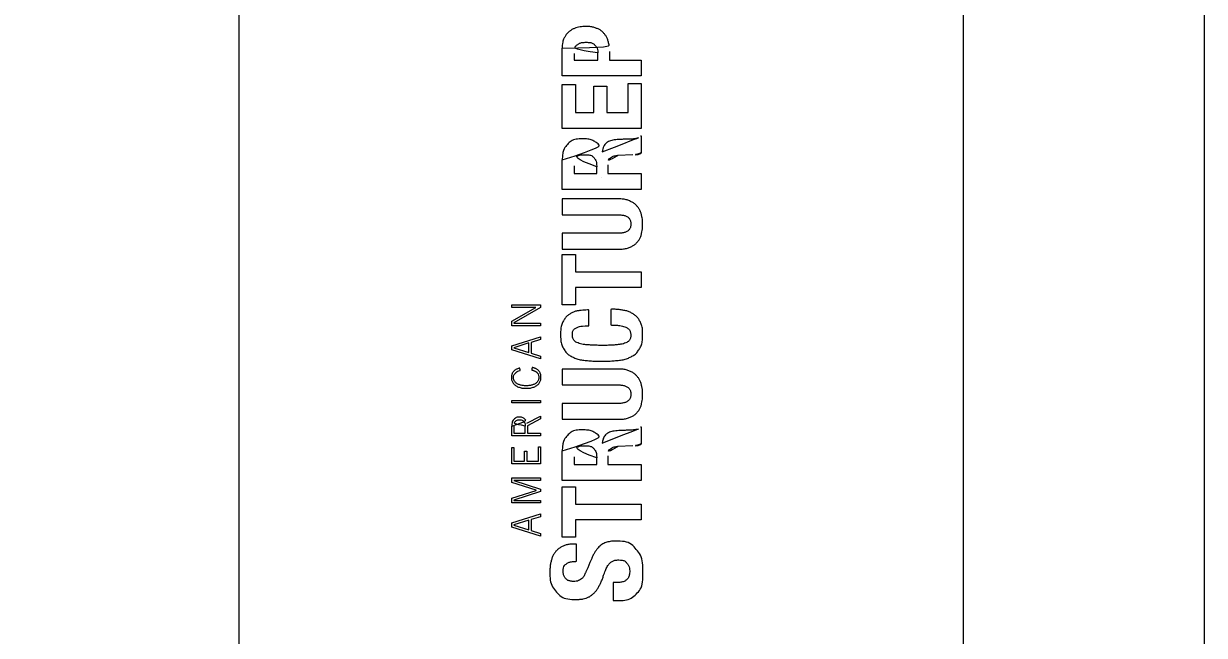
# Model space of a CAD drawing. Extents: x 208586767.6 to 208586821.4, y -134301046.9 to -134301022.9.
# Drawn here: x 208586807.482 to 208586809.928, y -134301042.389 to -134301041.121 of the extents above; entities that cross this region are included whole.
import ezdxf

# ---------------------------------------------------------------- set-up
doc = ezdxf.new("R2010")
doc.units = 0
for name, color, linetype in [('SH_Border', 7, 'Continuous'), ('SH_Cut_Line', 7, 'Continuous'), ('SH_Data', 7, 'Continuous')]:
    doc.layers.add(name, color=color, linetype=linetype)

msp = doc.modelspace()

# ---------------------------------------------------------------- linework, layer by layer
at = {"layer": 'SH_Border'}
msp.add_line((208586807.9283, -134301044.4407), (208586807.9283, -134301023.4407), dxfattribs=at)
msp.add_lwpolyline([(208586777.4283, -134301023.4407), (208586809.4283, -134301023.4407), (208586809.4283, -134301044.4407), (208586777.4283, -134301044.4407)], close=True, dxfattribs=at)
at = {"layer": 'SH_Cut_Line'}
msp.add_lwpolyline([(208586775.9283, -134301044.9407), (208586809.9283, -134301044.9407), (208586809.9283, -134301022.9407), (208586775.9283, -134301022.9407)], close=True, dxfattribs=at)
at = {"layer": 'SH_Data'}
msp.add_line((208586808.6783, -134301041.4407), (208586808.6783, -134301041.4407), dxfattribs=at)
msp.add_line((208586808.6783, -134301041.4407), (208586808.6783, -134301041.4407), dxfattribs=at)
for points in [[(208586808.7612, -134301041.2292), (208586808.5978, -134301041.2292), (208586808.5978, -134301041.1717)], [(208586808.6223, -134301041.1964), (208586808.6715, -134301041.1964), (208586808.6715, -134301041.1817)], [(208586808.6223, -134301041.1826), (208586808.6223, -134301041.1964)], [(208586808.6959, -134301041.1788), (208586808.6959, -134301041.1964), (208586808.7612, -134301041.1964), (208586808.7612, -134301041.2292)], [(208586808.5978, -134301041.247), (208586808.6249, -134301041.247), (208586808.6249, -134301041.3054), (208586808.6631, -134301041.3054), (208586808.6631, -134301041.2504), (208586808.6902, -134301041.2504), (208586808.6902, -134301041.3054), (208586808.7341, -134301041.3054), (208586808.7341, -134301041.2447), (208586808.7612, -134301041.2447), (208586808.7612, -134301041.3382), (208586808.5978, -134301041.3382), (208586808.5978, -134301041.247)], [(208586808.7598, -134301041.3532), (208586808.7612, -134301041.3532), (208586808.7612, -134301041.3889)], [(208586808.7612, -134301041.4644), (208586808.5978, -134301041.4644), (208586808.5978, -134301041.4034)], [(208586808.6802, -134301041.3869), (208586808.6807, -134301041.3869)], [(208586808.744, -134301041.393), (208586808.7127, -134301041.3939)], [(208586808.6223, -134301041.4158), (208586808.6223, -134301041.4316)], [(208586808.6223, -134301041.4316), (208586808.6692, -134301041.4316), (208586808.6692, -134301041.4177)], [(208586808.6921, -134301041.4137), (208586808.6921, -134301041.4316), (208586808.7612, -134301041.4316), (208586808.7612, -134301041.4644)], [(208586808.5978, -134301041.5996), (208586808.6249, -134301041.5996), (208586808.6249, -134301041.6353), (208586808.7612, -134301041.6353), (208586808.7612, -134301041.6681), (208586808.6249, -134301041.6681), (208586808.6249, -134301041.7039), (208586808.5978, -134301041.7039), (208586808.5978, -134301041.5996)], [(208586808.4932, -134301041.7469), (208586808.4932, -134301041.7378), (208586808.5429, -134301041.7094), (208586808.5429, -134301041.7093), (208586808.4932, -134301041.7093), (208586808.4932, -134301041.7038), (208586808.5528, -134301041.7038), (208586808.5528, -134301041.7094), (208586808.4977, -134301041.7413), (208586808.4977, -134301041.7415), (208586808.5528, -134301041.7415), (208586808.5528, -134301041.7469), (208586808.4932, -134301041.7469)], [(208586808.5528, -134301041.8158), (208586808.4932, -134301041.7968), (208586808.4932, -134301041.7885), (208586808.5528, -134301041.7697), (208586808.5528, -134301041.7754), (208586808.5333, -134301041.7815), (208586808.5333, -134301041.804), (208586808.5528, -134301041.8101), (208586808.5528, -134301041.8158)], [(208586808.5288, -134301041.8026), (208586808.5288, -134301041.7827), (208586808.4977, -134301041.7926), (208586808.4977, -134301041.7927), (208586808.5288, -134301041.8026)], [(208586808.4932, -134301041.9071), (208586808.4932, -134301041.9017), (208586808.5528, -134301041.9017), (208586808.5528, -134301041.9071), (208586808.4932, -134301041.9071)], [(208586808.5246, -134301041.949), (208586808.5528, -134301041.9344), (208586808.5528, -134301041.9403), (208586808.5256, -134301041.9542), (208586808.5256, -134301041.9696), (208586808.5528, -134301041.9696), (208586808.5528, -134301041.9751), (208586808.4932, -134301041.9751), (208586808.4932, -134301041.9549)], [(208586808.4977, -134301041.9696), (208586808.5211, -134301041.9696), (208586808.5211, -134301041.9549)], [(208586808.4977, -134301041.9549), (208586808.4977, -134301041.9696)], [(208586808.7598, -134301041.9565), (208586808.7612, -134301041.9565), (208586808.7612, -134301041.9921)], [(208586808.6802, -134301041.9902), (208586808.6807, -134301041.9902)], [(208586808.5528, -134301042.0333), (208586808.4932, -134301042.0333), (208586808.4932, -134301041.9993), (208586808.4977, -134301041.9993), (208586808.4977, -134301042.0278), (208586808.5196, -134301042.0278), (208586808.5196, -134301042.0073), (208586808.5241, -134301042.0073), (208586808.5241, -134301042.0278), (208586808.5483, -134301042.0278), (208586808.5483, -134301041.9978), (208586808.5528, -134301041.9978), (208586808.5528, -134301042.0333)], [(208586808.7612, -134301042.0676), (208586808.5978, -134301042.0676), (208586808.5978, -134301042.0066)], [(208586808.744, -134301041.9962), (208586808.7127, -134301041.9972)], [(208586808.6223, -134301042.019), (208586808.6223, -134301042.0348)], [(208586808.6223, -134301042.0348), (208586808.6692, -134301042.0348), (208586808.6692, -134301042.0209)], [(208586808.6921, -134301042.0169), (208586808.6921, -134301042.0348), (208586808.7612, -134301042.0348), (208586808.7612, -134301042.0676)], [(208586808.5528, -134301042.1143), (208586808.4932, -134301042.1143), (208586808.4932, -134301042.1047), (208586808.5437, -134301042.0883), (208586808.5437, -134301042.0881), (208586808.4932, -134301042.0716), (208586808.4932, -134301042.062), (208586808.5528, -134301042.062), (208586808.5528, -134301042.0675), (208586808.4977, -134301042.0675), (208586808.4977, -134301042.0677), (208586808.5528, -134301042.0856), (208586808.5528, -134301042.0908), (208586808.4977, -134301042.1087), (208586808.4977, -134301042.1089), (208586808.5528, -134301042.1089), (208586808.5528, -134301042.1143)], [(208586808.5978, -134301042.0808), (208586808.6249, -134301042.0808), (208586808.6249, -134301042.1165), (208586808.7612, -134301042.1165), (208586808.7612, -134301042.1493), (208586808.6249, -134301042.1493), (208586808.6249, -134301042.185), (208586808.5978, -134301042.185), (208586808.5978, -134301042.0808)], [(208586808.5528, -134301042.1832), (208586808.4932, -134301042.1642), (208586808.4932, -134301042.1558), (208586808.5528, -134301042.137), (208586808.5528, -134301042.1428), (208586808.5333, -134301042.1488), (208586808.5333, -134301042.1713), (208586808.5528, -134301042.1774), (208586808.5528, -134301042.1832)], [(208586808.5288, -134301042.1699), (208586808.5288, -134301042.1501), (208586808.4977, -134301042.16), (208586808.4977, -134301042.1601), (208586808.5288, -134301042.1699)]]:
    msp.add_lwpolyline(points, dxfattribs=at)
for points in [[(208586808.5978, -134301041.1717), (208586808.5978, -134301041.1633), (208586808.5992, -134301041.1562), (208586808.6021, -134301041.1505), (208586808.6049, -134301041.1448), (208586808.6086, -134301041.1402), (208586808.6132, -134301041.1367), (208586808.6177, -134301041.1332), (208586808.6229, -134301041.1307), (208586808.6288, -134301041.1292), (208586808.6347, -134301041.1277), (208586808.6407, -134301041.1269), (208586808.6468, -134301041.1269), (208586808.6553, -134301041.1269), (208586808.6627, -134301041.1282), (208586808.6688, -134301041.1307), (208586808.675, -134301041.1332), (208586808.6801, -134301041.1367), (208586808.684, -134301041.1412), (208586808.688, -134301041.1457), (208586808.691, -134301041.1511), (208586808.693, -134301041.1575), (208586808.6949, -134301041.1639), (208586808.6959, -134301041.171), (208586808.6959, -134301041.1788)], [(208586808.6715, -134301041.1817), (208586808.6715, -134301041.1751), (208586808.6695, -134301041.1698), (208586808.6656, -134301041.1658), (208586808.6617, -134301041.1618), (208586808.6555, -134301041.1597), (208586808.6472, -134301041.1597), (208586808.6392, -134301041.1597), (208586808.633, -134301041.1615), (208586808.6287, -134301041.165), (208586808.6244, -134301041.1685), (208586808.6223, -134301041.1744), (208586808.6223, -134301041.1826)], [(208586808.5978, -134301041.4034), (208586808.5978, -134301041.3898), (208586808.6013, -134301041.3791), (208586808.6084, -134301041.3714), (208586808.6154, -134301041.3637), (208586808.6259, -134301041.3598), (208586808.6399, -134301041.3598), (208586808.6509, -134301041.3598), (208586808.6599, -134301041.362), (208586808.6668, -134301041.3664), (208586808.6738, -134301041.3708), (208586808.6782, -134301041.3777), (208586808.6802, -134301041.3869)], [(208586808.6807, -134301041.3869), (208586808.6814, -134301041.3813), (208586808.6828, -134301041.3768), (208586808.6849, -134301041.3734), (208586808.687, -134301041.37), (208586808.6899, -134301041.3674), (208586808.6938, -134301041.3655), (208586808.6977, -134301041.3636), (208586808.7026, -134301041.3623), (208586808.7086, -134301041.3617), (208586808.7145, -134301041.3611), (208586808.7218, -134301041.3607), (208586808.7305, -134301041.3606), (208586808.7392, -134301041.3604), (208586808.7459, -134301041.3599), (208586808.7504, -134301041.3591), (208586808.755, -134301041.3582), (208586808.7581, -134301041.3563), (208586808.7598, -134301041.3532)], [(208586808.6692, -134301041.4177), (208586808.6692, -134301041.4096), (208586808.6673, -134301041.4035), (208586808.6636, -134301041.3991), (208586808.6599, -134301041.3948), (208586808.6536, -134301041.3926), (208586808.6448, -134301041.3926), (208586808.6298, -134301041.3926), (208586808.6223, -134301041.4004), (208586808.6223, -134301041.4158)], [(208586808.7127, -134301041.3939), (208586808.7063, -134301041.3943), (208586808.7013, -134301041.3959), (208586808.6976, -134301041.3989), (208586808.6939, -134301041.402), (208586808.6921, -134301041.4069), (208586808.6921, -134301041.4137)], [(208586808.7612, -134301041.3889), (208586808.7589, -134301041.3906), (208586808.7563, -134301041.3917), (208586808.7533, -134301041.3921), (208586808.7503, -134301041.3926), (208586808.7472, -134301041.3929), (208586808.744, -134301041.393)], [(208586808.5978, -134301041.5555), (208586808.5978, -134301041.5555), (208586808.7115, -134301041.5555), (208586808.7115, -134301041.5555), (208586808.7156, -134301041.5555), (208586808.7194, -134301041.5553), (208586808.7228, -134301041.5547), (208586808.7262, -134301041.5542), (208586808.7292, -134301041.5532), (208586808.7317, -134301041.5518), (208586808.7342, -134301041.5503), (208586808.7362, -134301041.5483), (208586808.7377, -134301041.5458), (208586808.7391, -134301041.5433), (208586808.7398, -134301041.5401), (208586808.7398, -134301041.5363), (208586808.7398, -134301041.5324), (208586808.7391, -134301041.5293), (208586808.7377, -134301041.5267), (208586808.7362, -134301041.5242), (208586808.7342, -134301041.5222), (208586808.7317, -134301041.5208), (208586808.7292, -134301041.5193), (208586808.7262, -134301041.5183), (208586808.7228, -134301041.5178), (208586808.7194, -134301041.5173), (208586808.7156, -134301041.517), (208586808.7115, -134301041.517), (208586808.7115, -134301041.517), (208586808.5978, -134301041.517), (208586808.5978, -134301041.517), (208586808.5978, -134301041.517), (208586808.5978, -134301041.4842), (208586808.5978, -134301041.4842), (208586808.5978, -134301041.4842), (208586808.7117, -134301041.4842), (208586808.7117, -134301041.4842), (208586808.722, -134301041.4842), (208586808.7306, -134301041.4856), (208586808.7374, -134301041.4885), (208586808.7442, -134301041.4914), (208586808.7495, -134301041.4953), (208586808.7535, -134301041.5002), (208586808.7575, -134301041.505), (208586808.7602, -134301041.5106), (208586808.7619, -134301041.5168), (208586808.7634, -134301041.5231), (208586808.7643, -134301041.5296), (208586808.7643, -134301041.5363), (208586808.7643, -134301041.543), (208586808.7636, -134301041.5494), (208586808.7622, -134301041.5557), (208586808.7608, -134301041.5619), (208586808.7582, -134301041.5675), (208586808.7543, -134301041.5724), (208586808.7504, -134301041.5772), (208586808.7451, -134301041.5811), (208586808.7383, -134301041.584), (208586808.7315, -134301041.5869), (208586808.7226, -134301041.5884), (208586808.7117, -134301041.5884), (208586808.7117, -134301041.5884), (208586808.5978, -134301041.5884), (208586808.5978, -134301041.5884), (208586808.5978, -134301041.5884), (208586808.5978, -134301041.5555), (208586808.5978, -134301041.5555)], [(208586808.653, -134301041.7472), (208586808.641, -134301041.7472), (208586808.6324, -134301041.7486), (208586808.627, -134301041.7515), (208586808.6215, -134301041.7543), (208586808.6188, -134301041.7595), (208586808.6188, -134301041.767), (208586808.6188, -134301041.7711), (208586808.6199, -134301041.7745), (208586808.6221, -134301041.7772), (208586808.6243, -134301041.7799), (208586808.6279, -134301041.782), (208586808.6329, -134301041.7835), (208586808.6378, -134301041.7851), (208586808.6443, -134301041.7862), (208586808.6523, -134301041.7868), (208586808.6603, -134301041.7874), (208586808.67, -134301041.7877), (208586808.6816, -134301041.7877), (208586808.6939, -134301041.7877), (208586808.7039, -134301041.7873), (208586808.7115, -134301041.7864), (208586808.7191, -134301041.7856), (208586808.725, -134301041.7843), (208586808.7292, -134301041.7825), (208586808.7334, -134301041.7807), (208586808.7362, -134301041.7785), (208586808.7377, -134301041.7758), (208586808.7391, -134301041.7731), (208586808.7398, -134301041.77), (208586808.7398, -134301041.7665), (208586808.7398, -134301041.7635), (208586808.7393, -134301041.7608), (208586808.7383, -134301041.7583), (208586808.7373, -134301041.7557), (208586808.7354, -134301041.7535), (208586808.7324, -134301041.7517), (208586808.7294, -134301041.7499), (208586808.7252, -134301041.7484), (208586808.7198, -134301041.7473), (208586808.7144, -134301041.7462), (208586808.7072, -134301041.7457), (208586808.6984, -134301041.7457), (208586808.6984, -134301041.7457), (208586808.6984, -134301041.7129), (208586808.6984, -134301041.7129), (208586808.7072, -134301041.7129), (208586808.7156, -134301041.7136), (208586808.7236, -134301041.7149), (208586808.7315, -134301041.7163), (208586808.7385, -134301041.7189), (208586808.7446, -134301041.7226), (208586808.7506, -134301041.7263), (208586808.7554, -134301041.7316), (208586808.7589, -134301041.7384), (208586808.7625, -134301041.7452), (208586808.7643, -134301041.754), (208586808.7643, -134301041.7649), (208586808.7643, -134301041.7772), (208586808.7622, -134301041.7871), (208586808.758, -134301041.7944), (208586808.7538, -134301041.8017), (208586808.7479, -134301041.8073), (208586808.7404, -134301041.8112), (208586808.733, -134301041.8151), (208586808.724, -134301041.8176), (208586808.7135, -134301041.8188), (208586808.7031, -134301041.8199), (208586808.6917, -134301041.8205), (208586808.6793, -134301041.8205), (208586808.667, -134301041.8205), (208586808.6556, -134301041.8199), (208586808.6451, -134301041.8188), (208586808.6347, -134301041.8177), (208586808.6257, -134301041.8151), (208586808.6182, -134301041.8112), (208586808.6107, -134301041.8074), (208586808.6049, -134301041.8018), (208586808.6007, -134301041.7944), (208586808.5965, -134301041.7871), (208586808.5944, -134301041.7773), (208586808.5944, -134301041.7649), (208586808.5944, -134301041.7532), (208586808.5963, -134301041.7439), (208586808.6002, -134301041.7372), (208586808.604, -134301041.7304), (208586808.6089, -134301041.7253), (208586808.6148, -134301041.7219), (208586808.6207, -134301041.7186), (208586808.627, -134301041.7165), (208586808.6338, -134301041.7157), (208586808.6406, -134301041.7148), (208586808.647, -134301041.7144), (208586808.653, -134301041.7144), (208586808.653, -134301041.7144), (208586808.653, -134301041.7472), (208586808.653, -134301041.7472)], [(208586808.5107, -134301041.8398), (208586808.5063, -134301041.8411), (208586808.503, -134301041.8429), (208586808.5006, -134301041.8453), (208586808.4981, -134301041.8477), (208586808.4969, -134301041.8507), (208586808.4969, -134301041.8543), (208586808.4969, -134301041.8573), (208586808.4976, -134301041.8598), (208586808.499, -134301041.8619), (208586808.5003, -134301041.864), (208586808.5022, -134301041.8658), (208586808.5045, -134301041.8672), (208586808.5069, -134301041.8686), (208586808.5097, -134301041.8696), (208586808.5128, -134301041.8703), (208586808.516, -134301041.871), (208586808.5194, -134301041.8713), (208586808.523, -134301041.8713), (208586808.5267, -134301041.8713), (208586808.5301, -134301041.871), (208586808.5333, -134301041.8703), (208586808.5364, -134301041.8696), (208586808.5392, -134301041.8686), (208586808.5416, -134301041.8672), (208586808.5439, -134301041.8657), (208586808.5458, -134301041.8639), (208586808.5471, -134301041.8617), (208586808.5485, -134301041.8595), (208586808.5491, -134301041.8568), (208586808.5491, -134301041.8537), (208586808.5491, -134301041.8514), (208586808.5487, -134301041.8493), (208586808.548, -134301041.8477), (208586808.5472, -134301041.846), (208586808.5461, -134301041.8446), (208586808.5448, -134301041.8434), (208586808.5435, -134301041.8423), (208586808.5419, -134301041.8413), (208586808.5402, -134301041.8406), (208586808.5384, -134301041.8398), (208586808.5366, -134301041.8392), (208586808.5346, -134301041.8387), (208586808.5346, -134301041.8387), (208586808.5355, -134301041.8336), (208586808.5355, -134301041.8336), (208586808.5382, -134301041.8342), (208586808.5406, -134301041.8349), (208586808.5428, -134301041.836), (208586808.5451, -134301041.837), (208586808.547, -134301041.8383), (208586808.5486, -134301041.8399), (208586808.5502, -134301041.8415), (208586808.5514, -134301041.8434), (208586808.5523, -134301041.8457), (208586808.5532, -134301041.848), (208586808.5536, -134301041.8507), (208586808.5536, -134301041.8538), (208586808.5536, -134301041.8574), (208586808.5529, -134301041.8607), (208586808.5514, -134301041.8635), (208586808.55, -134301041.8663), (208586808.5479, -134301041.8687), (208586808.5452, -134301041.8707), (208586808.5425, -134301041.8726), (208586808.5393, -134301041.8741), (208586808.5356, -134301041.8752), (208586808.5318, -134301041.8762), (208586808.5277, -134301041.8767), (208586808.523, -134301041.8767), (208586808.5184, -134301041.8767), (208586808.5143, -134301041.8762), (208586808.5105, -134301041.8752), (208586808.5068, -134301041.8741), (208586808.5036, -134301041.8726), (208586808.5009, -134301041.8707), (208586808.4982, -134301041.8687), (208586808.4961, -134301041.8663), (208586808.4946, -134301041.8635), (208586808.4932, -134301041.8607), (208586808.4925, -134301041.8574), (208586808.4925, -134301041.8538), (208586808.4925, -134301041.8512), (208586808.4929, -134301041.8488), (208586808.4938, -134301041.8467), (208586808.4947, -134301041.8446), (208586808.4959, -134301041.8428), (208586808.4974, -134301041.8412), (208586808.4989, -134301041.8397), (208586808.5008, -134301041.8384), (208586808.5029, -134301041.8373), (208586808.505, -134301041.8363), (208586808.5072, -134301041.8354), (208586808.5096, -134301041.8348), (208586808.5096, -134301041.8348), (208586808.5107, -134301041.8398), (208586808.5107, -134301041.8398)], [(208586808.5978, -134301041.9082), (208586808.5978, -134301041.9082), (208586808.7115, -134301041.9082), (208586808.7115, -134301041.9082), (208586808.7156, -134301041.9082), (208586808.7194, -134301041.908), (208586808.7228, -134301041.9074), (208586808.7262, -134301041.9069), (208586808.7292, -134301041.9059), (208586808.7317, -134301041.9044), (208586808.7342, -134301041.903), (208586808.7362, -134301041.901), (208586808.7377, -134301041.8985), (208586808.7391, -134301041.8959), (208586808.7398, -134301041.8928), (208586808.7398, -134301041.8889), (208586808.7398, -134301041.8851), (208586808.7391, -134301041.882), (208586808.7377, -134301041.8794), (208586808.7362, -134301041.8769), (208586808.7342, -134301041.8749), (208586808.7317, -134301041.8735), (208586808.7292, -134301041.872), (208586808.7262, -134301041.871), (208586808.7228, -134301041.8705), (208586808.7194, -134301041.8699), (208586808.7156, -134301041.8697), (208586808.7115, -134301041.8697), (208586808.7115, -134301041.8697), (208586808.5978, -134301041.8697), (208586808.5978, -134301041.8697), (208586808.5978, -134301041.8697), (208586808.5978, -134301041.8368), (208586808.5978, -134301041.8368), (208586808.5978, -134301041.8368), (208586808.7117, -134301041.8368), (208586808.7117, -134301041.8368), (208586808.722, -134301041.8368), (208586808.7306, -134301041.8383), (208586808.7374, -134301041.8412), (208586808.7442, -134301041.8441), (208586808.7495, -134301041.848), (208586808.7535, -134301041.8528), (208586808.7575, -134301041.8577), (208586808.7602, -134301041.8633), (208586808.7619, -134301041.8695), (208586808.7634, -134301041.8758), (208586808.7643, -134301041.8822), (208586808.7643, -134301041.8889), (208586808.7643, -134301041.8957), (208586808.7636, -134301041.9021), (208586808.7622, -134301041.9084), (208586808.7608, -134301041.9146), (208586808.7582, -134301041.9202), (208586808.7543, -134301041.9251), (208586808.7504, -134301041.9299), (208586808.7451, -134301041.9338), (208586808.7383, -134301041.9367), (208586808.7315, -134301041.9396), (208586808.7226, -134301041.941), (208586808.7117, -134301041.941), (208586808.7117, -134301041.941), (208586808.5978, -134301041.941), (208586808.5978, -134301041.941), (208586808.5978, -134301041.941), (208586808.5978, -134301041.9082), (208586808.5978, -134301041.9082)], [(208586808.4932, -134301041.9549), (208586808.4932, -134301041.9491), (208586808.4947, -134301041.9445), (208586808.4976, -134301041.9414), (208586808.5006, -134301041.9382), (208586808.5045, -134301041.9366), (208586808.5094, -134301041.9366), (208586808.5133, -134301041.9366), (208586808.5166, -134301041.9376), (208586808.5191, -134301041.9396), (208586808.5217, -134301041.9416), (208586808.5235, -134301041.9447), (208586808.5246, -134301041.949)], [(208586808.5211, -134301041.9549), (208586808.5211, -134301041.951), (208586808.5201, -134301041.9478), (208586808.518, -134301041.9455), (208586808.5159, -134301041.9432), (208586808.5131, -134301041.9421), (208586808.5094, -134301041.9421), (208586808.5057, -134301041.9421), (208586808.5029, -134301041.9431), (208586808.5008, -134301041.9453), (208586808.4987, -134301041.9474), (208586808.4977, -134301041.9506), (208586808.4977, -134301041.9549)], [(208586808.5978, -134301042.0066), (208586808.5978, -134301041.993), (208586808.6013, -134301041.9823), (208586808.6084, -134301041.9746), (208586808.6154, -134301041.9669), (208586808.6259, -134301041.963), (208586808.6399, -134301041.963), (208586808.6509, -134301041.963), (208586808.6599, -134301041.9652), (208586808.6668, -134301041.9696), (208586808.6738, -134301041.9741), (208586808.6782, -134301041.9809), (208586808.6802, -134301041.9902)], [(208586808.6807, -134301041.9902), (208586808.6814, -134301041.9845), (208586808.6828, -134301041.98), (208586808.6849, -134301041.9766), (208586808.687, -134301041.9733), (208586808.6899, -134301041.9706), (208586808.6938, -134301041.9687), (208586808.6977, -134301041.9668), (208586808.7026, -134301041.9656), (208586808.7086, -134301041.9649), (208586808.7145, -134301041.9643), (208586808.7218, -134301041.964), (208586808.7305, -134301041.9638), (208586808.7392, -134301041.9636), (208586808.7459, -134301041.9632), (208586808.7504, -134301041.9623), (208586808.755, -134301041.9615), (208586808.7581, -134301041.9595), (208586808.7598, -134301041.9565)], [(208586808.6692, -134301042.0209), (208586808.6692, -134301042.0129), (208586808.6673, -134301042.0067), (208586808.6636, -134301042.0023), (208586808.6599, -134301041.998), (208586808.6536, -134301041.9959), (208586808.6448, -134301041.9959), (208586808.6298, -134301041.9959), (208586808.6223, -134301042.0036), (208586808.6223, -134301042.019)], [(208586808.7127, -134301041.9972), (208586808.7063, -134301041.9975), (208586808.7013, -134301041.9991), (208586808.6976, -134301042.0022), (208586808.6939, -134301042.0052), (208586808.6921, -134301042.0101), (208586808.6921, -134301042.0169)], [(208586808.7612, -134301041.9921), (208586808.7589, -134301041.9938), (208586808.7563, -134301041.9949), (208586808.7533, -134301041.9953), (208586808.7503, -134301041.9958), (208586808.7472, -134301041.9961), (208586808.744, -134301041.9962)], [(208586808.7035, -134301042.2794), (208586808.7035, -134301042.2794), (208586808.709, -134301042.2794), (208586808.709, -134301042.2794), (208586808.7133, -134301042.2794), (208586808.7172, -134301042.2791), (208586808.7208, -134301042.2784), (208586808.7243, -134301042.2777), (208586808.7273, -134301042.2764), (208586808.7297, -134301042.2745), (208586808.7322, -134301042.2726), (208586808.7341, -134301042.2701), (208586808.7355, -134301042.267), (208586808.7368, -134301042.2639), (208586808.7375, -134301042.2598), (208586808.7375, -134301042.2548), (208586808.7375, -134301042.2491), (208586808.7357, -134301042.2439), (208586808.7319, -134301042.2394), (208586808.7282, -134301042.2348), (208586808.7225, -134301042.2325), (208586808.7147, -134301042.2325), (208586808.7105, -134301042.2325), (208586808.7069, -134301042.233), (208586808.7039, -134301042.2342), (208586808.7009, -134301042.2353), (208586808.6981, -134301042.2371), (208586808.6957, -134301042.2397), (208586808.6933, -134301042.2423), (208586808.6911, -134301042.2457), (208586808.6891, -134301042.25), (208586808.6871, -134301042.2542), (208586808.685, -134301042.2594), (208586808.683, -134301042.2657), (208586808.6802, -134301042.274), (208586808.6771, -134301042.2811), (208586808.6737, -134301042.2872), (208586808.6704, -134301042.2932), (208586808.6665, -134301042.2983), (208586808.6622, -134301042.3024), (208586808.6578, -134301042.3064), (208586808.6528, -134301042.3094), (208586808.6471, -134301042.3113), (208586808.6414, -134301042.3132), (208586808.6346, -134301042.3142), (208586808.6268, -134301042.3142), (208586808.6086, -134301042.3142), (208586808.595, -134301042.3091), (208586808.5859, -134301042.2989), (208586808.5768, -134301042.2887), (208586808.5723, -134301042.2747), (208586808.5723, -134301042.2569), (208586808.5723, -134301042.2486), (208586808.5732, -134301042.241), (208586808.575, -134301042.234), (208586808.5768, -134301042.227), (208586808.5797, -134301042.2209), (208586808.5838, -134301042.2158), (208586808.5879, -134301042.2108), (208586808.593, -134301042.2068), (208586808.5994, -134301042.2039), (208586808.6057, -134301042.2011), (208586808.6132, -134301042.1997), (208586808.6221, -134301042.1997), (208586808.6221, -134301042.1997), (208586808.6272, -134301042.1997), (208586808.6272, -134301042.1997), (208586808.6272, -134301042.1997), (208586808.6272, -134301042.2355), (208586808.6272, -134301042.2355), (208586808.6184, -134301042.2355), (208586808.6116, -134301042.2371), (208586808.6069, -134301042.2402), (208586808.6021, -134301042.2433), (208586808.5997, -134301042.2484), (208586808.5997, -134301042.2556), (208586808.5997, -134301042.2598), (208586808.6003, -134301042.2632), (208586808.6016, -134301042.2659), (208586808.6028, -134301042.2687), (208586808.6044, -134301042.2709), (208586808.6064, -134301042.2725), (208586808.6084, -134301042.2741), (208586808.6107, -134301042.2753), (208586808.6133, -134301042.2759), (208586808.6159, -134301042.2765), (208586808.6185, -134301042.2768), (208586808.6213, -134301042.2768), (208586808.627, -134301042.2768), (208586808.6318, -134301042.2755), (208586808.6357, -134301042.2731), (208586808.6396, -134301042.2707), (208586808.6432, -134301042.2655), (208586808.6465, -134301042.2576), (208586808.6465, -134301042.2576), (208586808.659, -134301042.2288), (208586808.659, -134301042.2288), (208586808.6621, -134301042.2219), (208586808.6654, -134301042.2161), (208586808.6687, -134301042.2116), (208586808.6721, -134301042.207), (208586808.6757, -134301042.2034), (208586808.6797, -134301042.2007), (208586808.6836, -134301042.198), (208586808.6878, -134301042.1961), (208586808.6925, -134301042.1951), (208586808.6972, -134301042.1941), (208586808.7024, -134301042.1935), (208586808.7081, -134301042.1935), (208586808.7277, -134301042.1935), (208586808.7421, -134301042.1992), (208586808.7512, -134301042.2105), (208586808.7604, -134301042.2219), (208586808.765, -134301042.2377), (208586808.765, -134301042.2579), (208586808.765, -134301042.279), (208586808.7603, -134301042.2941), (208586808.7509, -134301042.3032), (208586808.7415, -134301042.3123), (208586808.7282, -134301042.3168), (208586808.7111, -134301042.3168), (208586808.7111, -134301042.3168), (208586808.7035, -134301042.3168), (208586808.7035, -134301042.3168), (208586808.7035, -134301042.3168), (208586808.7035, -134301042.2794), (208586808.7035, -134301042.2794)]]:
    msp.add_open_spline(points, degree=3, dxfattribs=at)

doc.saveas('drawing.dxf')
